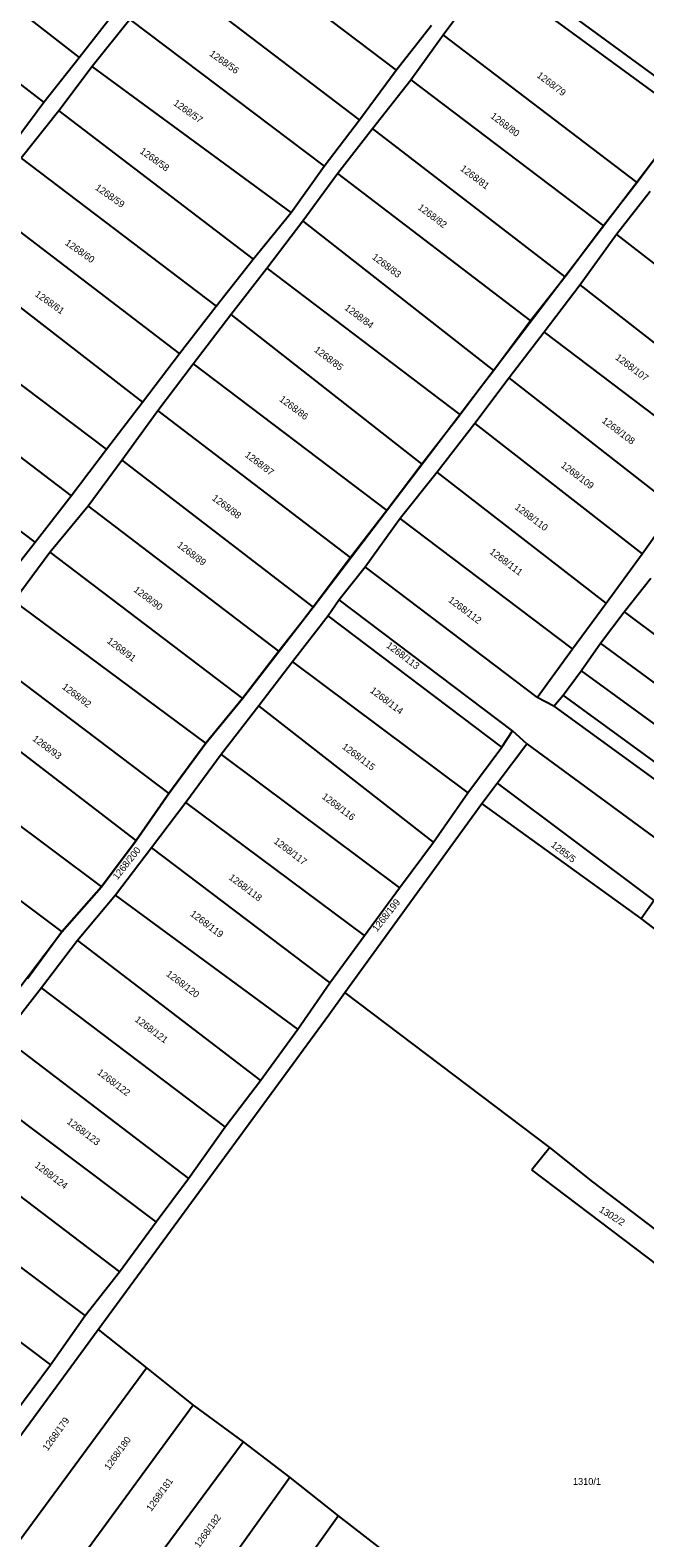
# Model space of a CAD drawing. Extents: x -581999 to -572728, y -1219553 to -1212032.
# Drawn here: x -578087.2 to -577907.8, y -1215188.7 to -1214748.6 of the extents above; entities that cross this region are included whole.
import ezdxf

# ---------------------------------------------------------------- set-up
doc = ezdxf.new("R2010")
doc.units = 0
for name, color, linetype in [('Vrstva 1', 7, 'Continuous'), ('Vrstva 2', 7, 'Continuous'), ('Vrstva 63', 7, 'Continuous')]:
    doc.layers.add(name, color=color, linetype=linetype)

msp = doc.modelspace()

# ---------------------------------------------------------------- linework, layer by layer
at = {"layer": 'Vrstva 1'}
for p, q in [((-577946.432, -1214953.141), (-577997.02, -1214914.885)), ((-577934.388, -1214945.892), (-577939.241, -1214943.418)), ((-577934.388, -1214945.892), (-577931.711, -1214942.697)), ((-577949.533, -1214957.865), (-577946.432, -1214953.141)), ((-577942.23, -1214956.913), (-577946.432, -1214953.141)), ((-577935.546, -1215074.805), (-577995.39, -1215029.524)), ((-577935.546, -1215074.805), (-577940.793, -1215081.302)), ((-577922.98, -1215084.815), (-577935.546, -1215074.805)), ((-577900.703, -1215111.622), (-577940.793, -1215081.302)), ((-577895.875, -1215105.519), (-577922.98, -1215084.815))]:
    msp.add_line(p, q, dxfattribs=at)
for points in [[(-577872.016, -1214769.584), (-577880.734, -1214779.596), (-577952.841, -1214726.78), (-577992.498, -1214697.442), (-577992.731, -1214697.269)], [(-578128.149, -1214713.559), (-578072.913, -1214756.534)], [(-578037.083, -1214717.207), (-577980.364, -1214760.254)], [(-578083.215, -1214769.623), (-578138.458, -1214726.886)], [(-577991.123, -1214774.719), (-578047.618, -1214731.681)], [(-577966.689, -1214749.993), (-577953.181, -1214731.624), (-577895.655, -1214773.815), (-577910.072, -1214793.091)], [(-578072.913, -1214756.534), (-578062.151, -1214742.756)], [(-578058.151, -1214745.462), (-578069.141, -1214759.238)], [(-578058.151, -1214745.462), (-578001.422, -1214788.262)], [(-577980.364, -1214760.254), (-577970.063, -1214747.172)], [(-577976.076, -1214763.083), (-577966.689, -1214749.993)], [(-577910.072, -1214793.091), (-577966.689, -1214749.993)], [(-578083.215, -1214769.623), (-578072.913, -1214756.534)], [(-578069.141, -1214759.238), (-578078.861, -1214772.156)], [(-578011.039, -1214801.811), (-578069.141, -1214759.238)], [(-577991.123, -1214774.719), (-577980.364, -1214760.254)], [(-577987.291, -1214777.312), (-577976.076, -1214763.083)], [(-577976.076, -1214763.083), (-577919.911, -1214805.707)], [(-578093.29, -1214783.175), (-578083.215, -1214769.623)], [(-578078.861, -1214772.156), (-578089.849, -1214785.932)], [(-578078.861, -1214772.156), (-578022.161, -1214815.403)], [(-578001.422, -1214788.262), (-577991.123, -1214774.719)], [(-577997.528, -1214790.475), (-577987.291, -1214777.312)], [(-577931.123, -1214820.621), (-577987.291, -1214777.312)], [(-578089.849, -1214785.932), (-578032.916, -1214829.174)], [(-578011.039, -1214801.811), (-578001.422, -1214788.262)], [(-578007.6, -1214804.25), (-577997.528, -1214790.475)], [(-577997.528, -1214790.475), (-577941.189, -1214833.466)], [(-577910.072, -1214793.091), (-577919.911, -1214805.707)], [(-577906.301, -1214795.655), (-577916.139, -1214808.272)], [(-578043.673, -1214842.943), (-578100.381, -1214799.71)], [(-578022.161, -1214815.403), (-578011.039, -1214801.811)], [(-578018.128, -1214818.022), (-578007.6, -1214804.25)], [(-577951.943, -1214847.92), (-578007.6, -1214804.25)], [(-577919.911, -1214805.707), (-577931.123, -1214820.621)], [(-577916.139, -1214808.272), (-577926.666, -1214822.96)], [(-577916.139, -1214808.272), (-577868.169, -1214845.419)], [(-578111.141, -1214813.255), (-578054.429, -1214857.173)], [(-578032.916, -1214829.174), (-578022.161, -1214815.403)], [(-578028.656, -1214831.561), (-578018.128, -1214818.022)], [(-578018.128, -1214818.022), (-577961.732, -1214860.837)], [(-577931.123, -1214820.621), (-577941.189, -1214833.466)], [(-577926.666, -1214822.96), (-577937.19, -1214836.724)], [(-577878.466, -1214860.562), (-577926.666, -1214822.96)], [(-578064.955, -1214870.942), (-578121.902, -1214827.954)], [(-578043.673, -1214842.943), (-578032.916, -1214829.174)], [(-578039.64, -1214846.02), (-578028.656, -1214831.561)], [(-578028.656, -1214831.561), (-577972.878, -1214875.241)], [(-577941.189, -1214833.466), (-577951.943, -1214847.92)], [(-577937.19, -1214836.724), (-577947.403, -1214850.101)], [(-577937.19, -1214836.724), (-577888.302, -1214873.863)], [(-578131.518, -1214841.738), (-578075.252, -1214884.483)], [(-578054.429, -1214857.173), (-578043.673, -1214842.943)], [(-578049.919, -1214859.651), (-578039.64, -1214846.02)], [(-578039.64, -1214846.02), (-577983.172, -1214888.774)], [(-577947.403, -1214850.101), (-577957.469, -1214863.405)], [(-577951.943, -1214847.92), (-577956.264, -1214853.622)], [(-577898.986, -1214887.922), (-577947.403, -1214850.101)], [(-578085.778, -1214898.02), (-578142.202, -1214855.315)], [(-577956.264, -1214853.622), (-577961.732, -1214860.837)], [(-578064.955, -1214870.942), (-578054.429, -1214857.173)], [(-578060.447, -1214874.113), (-578049.919, -1214859.651)], [(-577993.695, -1214902.536), (-578049.919, -1214859.651)], [(-577961.732, -1214860.837), (-577972.878, -1214875.241)], [(-577957.469, -1214863.405), (-577968.45, -1214877.626)], [(-577957.469, -1214863.405), (-577908.594, -1214901.454)], [(-578075.252, -1214884.483), (-578064.955, -1214870.942)], [(-578070.286, -1214887.425), (-578060.447, -1214874.113)], [(-578060.447, -1214874.113), (-578004.675, -1214916.986)], [(-577972.878, -1214875.241), (-577983.172, -1214888.774)], [(-577968.45, -1214877.626), (-577979.199, -1214891.155)], [(-577919.115, -1214915.902), (-577968.45, -1214877.626)], [(-578085.778, -1214898.02), (-578075.252, -1214884.483)], [(-578081.496, -1214900.958), (-578070.286, -1214887.425)], [(-578014.691, -1214929.917), (-578070.286, -1214887.425)], [(-577983.172, -1214888.774), (-577993.695, -1214902.536)], [(-577979.199, -1214891.155), (-577989.495, -1214905.38)], [(-577928.95, -1214929.2), (-577979.199, -1214891.155)], [(-577908.594, -1214901.454), (-577898.986, -1214887.922)], [(-578096.851, -1214912.062), (-578085.778, -1214898.02)], [(-578092.022, -1214915.186), (-578081.496, -1214900.958)], [(-578081.496, -1214900.958), (-578025.211, -1214943.677)], [(-577993.695, -1214902.536), (-578004.675, -1214916.986)], [(-577919.115, -1214915.902), (-577908.594, -1214901.454)], [(-577989.495, -1214905.38), (-577997.02, -1214914.885), (-578000.246, -1214919.6)], [(-577989.495, -1214905.38), (-577939.241, -1214943.418)], [(-577913.873, -1214918.393), (-577906.098, -1214908.537)], [(-578035.96, -1214956.744), (-578092.022, -1214915.186)], [(-578004.675, -1214916.986), (-578007.749, -1214921.133)], [(-577928.95, -1214929.2), (-577919.115, -1214915.902)], [(-578007.749, -1214921.133), (-578014.691, -1214929.917)], [(-578000.246, -1214919.6), (-578010.642, -1214932.959)], [(-577949.533, -1214957.865), (-578000.246, -1214919.6)], [(-577920.733, -1214927.564), (-577913.873, -1214918.393)], [(-577913.873, -1214918.393), (-577835.19, -1214977.265)], [(-578103.231, -1214928.718), (-578046.71, -1214971.424)], [(-578014.691, -1214929.917), (-578025.211, -1214943.677)], [(-577939.241, -1214943.418), (-577928.95, -1214929.2)], [(-577926.452, -1214935.59), (-577920.733, -1214927.564)], [(-577832.228, -1214992.583), (-577920.733, -1214927.564)], [(-578010.642, -1214932.959), (-578020.478, -1214945.802)], [(-578010.642, -1214932.959), (-577959.492, -1214971.202)], [(-577931.711, -1214942.697), (-577926.452, -1214935.59)], [(-577926.452, -1214935.59), (-577832.981, -1215003.643)], [(-578056.318, -1214985.189), (-578112.707, -1214941.85)], [(-578025.211, -1214943.677), (-578035.96, -1214956.744)], [(-577833.373, -1215014.342), (-577931.711, -1214942.697)], [(-578020.478, -1214945.802), (-578031.455, -1214960.019)], [(-577969.555, -1214985.649), (-578020.478, -1214945.802)], [(-577934.388, -1214945.892), (-577833.569, -1215019.238)], [(-578123.687, -1214955.844), (-578066.381, -1214998.721)], [(-578035.96, -1214956.744), (-578046.71, -1214971.424)], [(-577950.919, -1214968.374), (-577942.23, -1214956.913)], [(-577942.23, -1214956.913), (-577838.633, -1215032.986)], [(-578031.455, -1214960.019), (-578041.748, -1214974.01)], [(-578031.455, -1214960.019), (-577979.388, -1214998.946)], [(-577959.492, -1214971.202), (-577949.533, -1214957.865)], [(-578133.983, -1214969.84), (-578077.943, -1215011.816)], [(-577955.384, -1214974.389), (-577950.919, -1214968.374)], [(-577950.919, -1214968.374), (-577905.234, -1215002.63)], [(-578046.71, -1214971.424), (-578056.318, -1214985.189)], [(-578041.748, -1214974.01), (-578051.811, -1214987.311)], [(-577989.677, -1215012.928), (-578041.748, -1214974.01)], [(-577995.39, -1215029.524), (-577955.384, -1214974.389)], [(-577969.555, -1214985.649), (-577959.492, -1214971.202)], [(-577908.852, -1215007.879), (-577955.384, -1214974.389)], [(-578056.318, -1214985.189), (-578066.381, -1214998.721)], [(-578051.811, -1214987.311), (-578062.331, -1215001.068)], [(-578051.811, -1214987.311), (-577999.737, -1215026.683)], [(-577979.388, -1214998.946), (-577969.555, -1214985.649)], [(-578066.381, -1214998.721), (-578077.943, -1215011.816)], [(-578062.331, -1215001.068), (-578073.425, -1215014.382)], [(-578009.113, -1215040.211), (-578062.331, -1215001.068)], [(-577989.677, -1215012.928), (-577979.388, -1214998.946)], [(-577908.852, -1215007.879), (-577905.234, -1215002.63)], [(-577877.169, -1215032.139), (-577908.852, -1215007.879)], [(-578077.943, -1215011.816), (-578088.005, -1215025.576)], [(-578073.425, -1215014.382), (-578083.944, -1215028.139)], [(-578073.425, -1215014.382), (-578020.027, -1215055.186)], [(-577999.737, -1215026.683), (-577989.677, -1215012.928)], [(-578009.113, -1215040.211), (-577999.737, -1215026.683)], [(-578083.944, -1215028.139), (-578095.147, -1215042.582)], [(-578030.314, -1215068.708), (-578083.944, -1215028.139)], [(-578000.075, -1215036.027), (-577995.39, -1215029.524)], [(-578067.331, -1215127.872), (-578000.075, -1215036.027)], [(-578020.027, -1215055.186), (-578009.113, -1215040.211)], [(-578095.147, -1215042.582), (-578041.059, -1215083.837)], [(-578050.431, -1215096.441), (-578104.752, -1215055.653)], [(-578030.314, -1215068.708), (-578020.027, -1215055.186)], [(-578115.726, -1215069.636), (-578061.174, -1215111.109)], [(-578041.059, -1215083.837), (-578030.314, -1215068.708)], [(-578071.188, -1215123.782), (-578126.015, -1215082.701)], [(-578050.431, -1215096.441), (-578041.059, -1215083.837)], [(-578136.759, -1215096.454), (-578081.247, -1215138.222)], [(-578061.174, -1215111.109), (-578050.431, -1215096.441)], [(-578071.188, -1215123.782), (-578061.174, -1215111.109)], [(-578081.247, -1215138.222), (-578071.188, -1215123.782)], [(-578093.882, -1215194.283), (-578108.451, -1215183.848), (-578067.331, -1215127.872)], [(-578067.331, -1215127.872), (-578053.267, -1215139.144)], [(-578093.882, -1215194.283), (-578053.267, -1215139.144)], [(-578091.989, -1215152.658), (-578081.247, -1215138.222)], [(-578053.267, -1215139.144), (-578039.618, -1215150.039)], [(-578039.618, -1215150.039), (-578080.002, -1215205.171)], [(-578039.618, -1215150.039), (-578025.06, -1215160.707)], [(-578065.895, -1215215.828), (-578025.06, -1215160.707)], [(-578025.06, -1215160.707), (-578011.416, -1215171.135)], [(-578011.416, -1215171.135), (-578051.567, -1215227.173)], [(-578011.416, -1215171.135), (-577997.323, -1215182.255)], [(-578037.47, -1215238.514), (-577997.323, -1215182.255)], [(-577997.323, -1215182.255), (-577982.66, -1215193.659)]]:
    msp.add_lwpolyline(points, dxfattribs=at)
at = {"layer": 'Vrstva 63'}
for p, q in [((-578004.675, -1214916.986), (-577895.655, -1214773.815)), ((-578025.211, -1214943.677), (-578004.675, -1214916.986)), ((-578035.96, -1214956.744), (-578025.211, -1214943.677)), ((-578046.71, -1214971.424), (-578035.96, -1214956.744)), ((-578056.318, -1214985.189), (-578046.71, -1214971.424)), ((-578066.381, -1214998.721), (-578056.318, -1214985.189)), ((-578077.943, -1215011.816), (-578066.381, -1214998.721)), ((-578171.6, -1215135.035), (-578077.943, -1215011.816))]:
    msp.add_line(p, q, dxfattribs=at)

# ---------------------------------------------------------------- texts
at = {"layer": 'Vrstva 2'}
for s, rotation, p in [('1268/56', 324.61589, (-578035.08, -1214755.873)), ('1268/79', 322.87453, (-577939.529, -1214762.139)), ('1268/57', 324.61589, (-578045.622, -1214770.281)), ('1268/80', 322.87453, (-577953.056, -1214774.029)), ('1268/58', 324.61589, (-578055.4, -1214784.334)), ('1268/81', 322.87453, (-577961.873, -1214789.36)), ('1268/59', 324.61589, (-578068.426, -1214794.962)), ('1268/82', 322.87453, (-577974.27, -1214800.693)), ('1268/60', 324.61589, (-578077.209, -1214811.077)), ('1268/83', 322.87453, (-577987.626, -1214815.197)), ('1268/61', 324.61589, (-578086.019, -1214826.058)), ('1268/84', 322.87453, (-577995.642, -1214829.992)), ('1268/85', 322.87453, (-578004.513, -1214842.276)), ('1268/107', 322.87453, (-577916.627, -1214844.505)), ('1268/86', 322.87453, (-578014.686, -1214856.699)), ('1268/108', 322.87453, (-577920.562, -1214862.952)), ('1268/87', 322.87453, (-578024.739, -1214872.933)), ('1268/109', 322.87453, (-577932.533, -1214875.976)), ('1268/88', 322.87453, (-578034.318, -1214885.561)), ('1268/110', 322.87453, (-577945.96, -1214888.208)), ('1268/89', 322.87453, (-578044.526, -1214899.271)), ('1268/111', 322.87453, (-577953.317, -1214901.241)), ('1268/90', 322.87453, (-578057.222, -1214912.282)), ('1268/112', 322.87453, (-577965.361, -1214915.314)), ('1268/91', 322.87453, (-578064.978, -1214927.273)), ('1268/113', 322.87453, (-577983.445, -1214928.575)), ('1268/92', 322.87453, (-578078.081, -1214940.658)), ('1268/114', 322.87453, (-577988.199, -1214941.74)), ('1268/93', 322.87453, (-578086.739, -1214955.786)), ('1268/115', 322.87453, (-577996.368, -1214958.133)), ('1268/116', 322.87453, (-578002.253, -1214972.696)), ('1268/200', 51.55427, (-578061.752, -1214996.766)), ('1268/117', 322.87453, (-578016.32, -1214985.739)), ('1285/5', 322.32175, (-577935.396, -1214986.764)), ('1268/118', 322.87453, (-578029.425, -1214996.31)), ('1268/119', 322.87453, (-578040.689, -1215006.937)), ('1268/199', 51.55427, (-577985.996, -1215011.946)), ('1268/120', 322.87453, (-578047.697, -1215024.485)), ('1268/121', 322.87453, (-578056.866, -1215037.762)), ('1268/122', 322.87453, (-578067.853, -1215053.204)), ('1268/123', 322.87453, (-578076.681, -1215067.576)), ('1268/124', 322.87453, (-578086.109, -1215080.315)), ('1302/2', 327.82777, (-577921.372, -1215093.417)), ('1268/179', 54.37442, (-578082.141, -1215163.517)), ('1268/180', 54.37442, (-578064.174, -1215169.121)), ('1268/181', 54.37442, (-578051.879, -1215181.173)), ('1268/182', 54.37442, (-578037.881, -1215191.809))]:
    msp.add_text(s, height=2, rotation=rotation, dxfattribs=at).set_placement(p)
msp.add_text('1310/1', height=2, dxfattribs=at).set_placement((-577928.804, -1215173.268))

doc.saveas('drawing.dxf')
